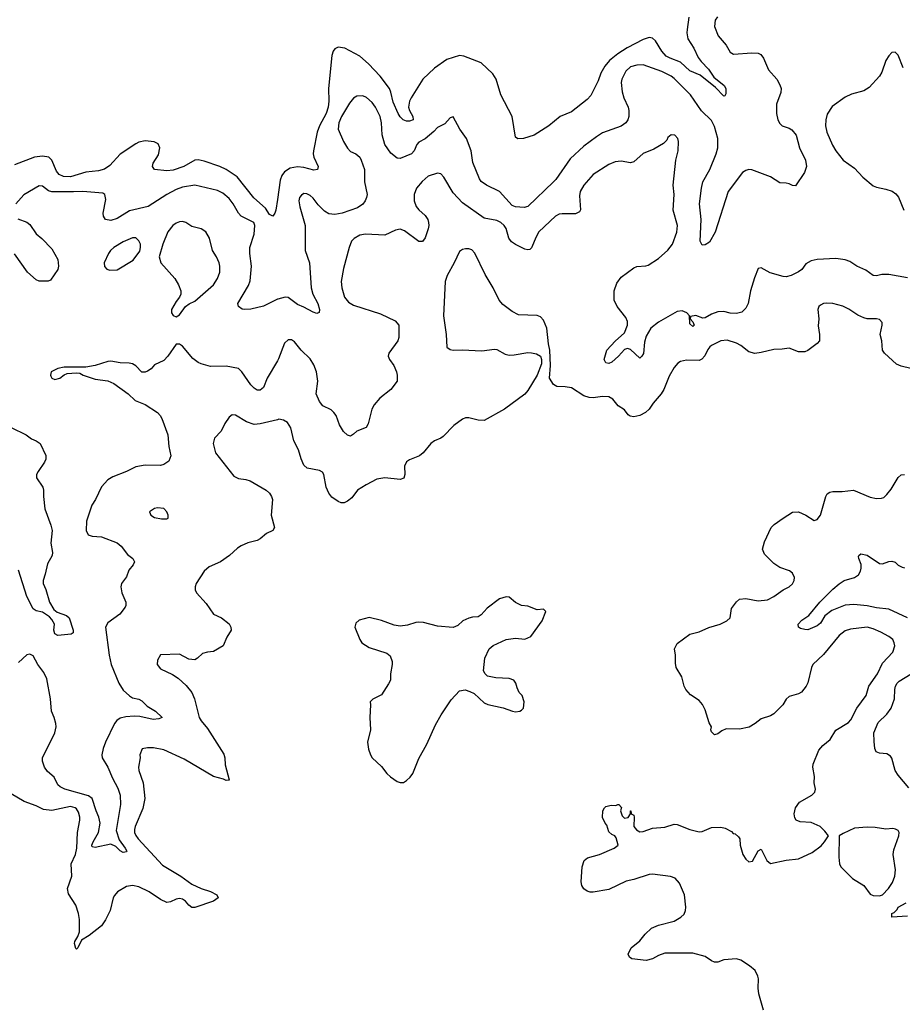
# Model space of a CAD drawing. Header units: inches. Extents: x 2134017 to 2292458, y 756222 to 916513.
# Tile 340 of 387: x 2248344 to 2254016, y 873007 to 879333. Entities that reach past the tile are written whole.
import ezdxf

# ---------------------------------------------------------------- set-up
doc = ezdxf.new("R2010")
doc.units = ezdxf.units.IN
doc.header["$MEASUREMENT"] = 0
doc.layers.add('C2847', color=7, linetype='Continuous')
doc.layers.add('C2857', color=7, linetype='Continuous')

msp = doc.modelspace()

# ---------------------------------------------------------------- linework, layer by layer
at = {"layer": 'C2847', "color": 5}
for points, elevation in [([(2250000, 878177.4), (2249990.6, 878109.4), (2249983.6, 878090), (2249970, 878071.2), (2249950, 878081.7), (2249922.7, 878122.7), (2249848.6, 878188.6), (2249742.5, 878322.5), (2249671.2, 878371.2), (2249630, 878389.9), (2249530, 878424.6), (2249490, 878432.9), (2249470, 878429.7), (2249398, 878390), (2249330, 878366.2), (2249290, 878362.7), (2249209.7, 878369.7), (2249197.6, 878390), (2249202.6, 878410), (2249236.3, 878463.7), (2249245.7, 878510), (2249234.2, 878534.2), (2249207.9, 878547.9), (2249150, 878554.2), (2249110, 878545.6), (2249090, 878535.6), (2248990, 878468.7), (2248923, 878397), (2248890, 878373.5), (2248850, 878361.1), (2248770, 878353.5), (2248670, 878322.6), (2248625.1, 878325.1), (2248597.9, 878337.9), (2248580.4, 878360.4), (2248551.5, 878430), (2248530.3, 878450.3), (2248490, 878456.2), (2248439.1, 878450), (2248310, 878399.8)], 220), ([(2250000, 877536.5), (2249910, 877492), (2249830, 877472.3), (2249786, 877470), (2249773.2, 877473.2), (2249749.3, 877489.3), (2249746, 877510), (2249814.2, 877625.8), (2249824.4, 877655.6), (2249833.2, 877750), (2249822.9, 877830), (2249822.6, 877870), (2249850, 877954), (2249856.2, 878010), (2249849.7, 878030), (2249768.2, 878070), (2249749.7, 878090), (2249715, 878150), (2249690, 878183.5), (2249650, 878217.2), (2249614.9, 878234.9), (2249470, 878269.8), (2249390, 878256.3), (2249350, 878241.5), (2249290.3, 878210), (2249170, 878133.6), (2249050, 878103.7), (2248970, 878055.3), (2248930, 878042.3), (2248896, 878050), (2248882.6, 878070), (2248880.9, 878090), (2248897.8, 878177.8), (2248891.5, 878210), (2248877.4, 878217.4), (2248750, 878229.8), (2248690, 878225.8), (2248550, 878227.1), (2248530, 878233.5), (2248490, 878263.6), (2248470, 878265.6), (2248370, 878206.9), (2248318.5, 878150)], 240), ([(2248332.3, 878052.3), (2248390, 878031.8), (2248410, 878017.1), (2248450, 877958), (2248487.1, 877927.1), (2248550, 877861), (2248590, 877792), (2248593.4, 877750), (2248590, 877728), (2248541, 877659), (2248526.4, 877653.6), (2248470, 877652.7), (2248450, 877660.9), (2248394, 877710), (2248310, 877829.3)], 240), ([(2250000, 877141.6), (2249933.7, 877030), (2249911, 876969), (2249890, 876953.3), (2249870, 876953.3), (2249850, 876966), (2249830, 876987.6), (2249771.4, 877071.4), (2249750, 877091.1), (2249670, 877106), (2249570, 877104.8), (2249510, 877122.4), (2249490, 877130.9), (2249457, 877157), (2249390, 877235.3), (2249370, 877248.7), (2249350, 877248.7), (2249296, 877170), (2249270, 877144), (2249210, 877115.3), (2249190, 877088.7), (2249166.4, 877073.6), (2249150, 877069), (2249130, 877069), (2249090, 877109), (2249070, 877121.2), (2249046.6, 877126.6), (2248990, 877127.3), (2248930, 877138), (2248910, 877136.9), (2248828.6, 877111.4), (2248770, 877099.3), (2248630, 877099.3), (2248590, 877092), (2248546.8, 877070), (2248541, 877050), (2248543.5, 877043.5), (2248551.3, 877030), (2248570, 877020.7), (2248602, 877030), (2248630, 877050.8), (2248650, 877058.8), (2248710, 877064.7), (2248730, 877062), (2248752, 877050), (2248830, 877023.8), (2248910, 877012.2), (2248950, 876995.8), (2249041, 876930), (2249086.2, 876886.2), (2249150, 876860.4), (2249230, 876808.5), (2249247, 876790), (2249257.4, 876770), (2249295.1, 876664.9), (2249302, 876590), (2249314.4, 876530), (2249303.4, 876496.6), (2249270, 876474), (2249250, 876468), (2249150, 876469.7), (2249090, 876459.7), (2249029.5, 876429.5), (2248943.4, 876396.6), (2248910, 876375.6), (2248869.2, 876330.8), (2248830.2, 876249.8), (2248806.8, 876213.2), (2248772.8, 876110), (2248771.5, 876051.5), (2248783.9, 876023.9), (2248810, 876014.6), (2248870, 876010.2), (2248971, 875971), (2248995.3, 875950), (2249036.9, 875896.9), (2249070.5, 875870), (2249081.6, 875850), (2249072.4, 875830), (2249044.9, 875795.1), (2249030, 875753.2), (2248999.3, 875710), (2248993.7, 875690), (2249000.9, 875650), (2249026.9, 875590), (2249027.2, 875570), (2249022.1, 875557.9), (2248986.6, 875513.4), (2248910, 875456.8), (2248896.5, 875430), (2248919.8, 875250), (2248932.9, 875190), (2248981.9, 875070), (2249010, 875025.4), (2249049.2, 874989.2), (2249070, 874976), (2249110, 874967.5), (2249130, 874957.1), (2249163.2, 874923.2), (2249216.5, 874890), (2249260.5, 874850), (2249239.2, 874840.8), (2249202.6, 874837.4), (2249116.1, 874856.1), (2249078.8, 874858.8), (2249025.7, 874854.3), (2248990, 874844.2), (2248968.9, 874831.1), (2248954.3, 874810), (2248895.4, 874690), (2248881.3, 874650), (2248872.9, 874610), (2248873.8, 874590), (2248911.4, 874531.4), (2248940, 874460), (2248975.8, 874395.8), (2248990, 874350.7), (2248991.9, 874290), (2248964.2, 874124.2), (2248984, 874064), (2249022.4, 874010), (2249032.2, 873990), (2249030, 873986), (2249010, 873981.8), (2248990, 873993.5), (2248961.1, 874021.1), (2248930, 874036.7), (2248830, 874015.1), (2248810, 874019.3), (2248807.9, 874030), (2248815.7, 874050), (2248849.8, 874110), (2248862, 874170), (2248853.7, 874210), (2248835.6, 874250), (2248810.7, 874330), (2248786.7, 874346.7), (2248633.3, 874390), (2248603.6, 874403.6), (2248590, 874417.4), (2248566.3, 874466.4), (2248522.5, 874502.5), (2248504.5, 874530), (2248489.8, 874570), (2248491.1, 874590), (2248569.8, 874750), (2248578.4, 874790), (2248577.1, 874810), (2248566.3, 874850), (2248549.2, 874890), (2248542.2, 874970), (2248517.4, 875097.4), (2248498.1, 875138.1), (2248460.2, 875190), (2248430, 875244.7), (2248410, 875255.4), (2248390, 875251.1), (2248337.4, 875202.6)], 260), ([(2250000, 876762.9), (2249890, 876735.4), (2249850, 876731.1), (2249802, 876750), (2249730, 876792.7), (2249710, 876793.2), (2249690, 876779), (2249662.3, 876737.7), (2249638, 876690), (2249595.3, 876644.8), (2249587.6, 876610), (2249603.2, 876550), (2249720.4, 876400.4), (2249750, 876384.5), (2249798.3, 876378.3), (2249825.5, 876370), (2249927.3, 876310), (2249950.5, 876290), (2249963, 876270), (2249968.2, 876250), (2249959.6, 876150), (2249981.6, 876070), (2249970.8, 876050), (2249930, 876031.8), (2249890, 875998.4), (2249870, 875987.3), (2249810, 875971.5), (2249767.4, 875952.6), (2249743.2, 875936.8), (2249693, 875890), (2249634, 875850), (2249561.8, 875818.2), (2249530.5, 875790), (2249478.8, 875710), (2249470.8, 875690), (2249470.8, 875670), (2249480.7, 875650), (2249542.6, 875582.6), (2249590, 875514), (2249641, 875490), (2249690.4, 875450.3), (2249702, 875430), (2249704, 875410), (2249674.6, 875365.4), (2249650.8, 875310), (2249590, 875272.7), (2249550, 875269.3), (2249519.1, 875260.9), (2249486.8, 875230), (2249470, 875220.7), (2249430, 875223.6), (2249370, 875255.4), (2249250, 875253.2), (2249230, 875218), (2249227.7, 875190), (2249250, 875163), (2249326.6, 875126.6), (2249362, 875102), (2249414.7, 875054.7), (2249450.3, 875010), (2249468.1, 874970), (2249498.5, 874850), (2249510, 874828.7), (2249550, 874778.7), (2249655, 874615), (2249662.3, 874590), (2249664.6, 874544.6), (2249690.8, 874449.2), (2249690, 874446), (2249670, 874444), (2249652.9, 874452.9), (2249590, 874469.7), (2249401.9, 874581.9), (2249270, 874641.7), (2249204.4, 874655.6), (2249164.9, 874655.1), (2249131, 874649), (2249116, 874610), (2249117.3, 874590), (2249108.5, 874530), (2249110.3, 874510), (2249136.5, 874430), (2249149.2, 874329.2), (2249134.8, 874265.2), (2249086.7, 874150), (2249082.4, 874130), (2249082.9, 874110), (2249090, 874090.5), (2249105, 874070), (2249261.3, 873901.3), (2249380.3, 873830), (2249450, 873778), (2249510, 873750.2), (2249570.8, 873730.8), (2249610.8, 873710), (2249619.1, 873690), (2249590, 873669.8), (2249470, 873628), (2249450, 873629.6), (2249430, 873644.2), (2249410, 873669.6), (2249390, 873683), (2249370, 873686.3), (2249350, 873683), (2249313.7, 873666.3), (2249290, 873661.7), (2249250, 873679.3), (2249175.1, 873730), (2249110, 873761.7), (2249070, 873771.1), (2249030, 873764.7), (2248973.4, 873730), (2248953.8, 873706.2), (2248945.7, 873690), (2248924.9, 873610), (2248894.9, 873550), (2248869.2, 873510.8), (2248790.8, 873449.2), (2248741.1, 873418.9), (2248717.6, 873370), (2248710, 873360.7), (2248704.4, 873364.4), (2248697.2, 873397.2), (2248699.1, 873410), (2248717.8, 873442.2), (2248728.1, 873471.9), (2248729, 873551), (2248722.1, 873590), (2248703.9, 873643.9), (2248657.5, 873717.5), (2248652, 873750), (2248678.7, 873830), (2248675.9, 873910), (2248702, 873970), (2248711.9, 874010), (2248715.5, 874110), (2248729.9, 874190), (2248730.5, 874210), (2248721.9, 874241.9), (2248710, 874262.4), (2248700.4, 874270), (2248670, 874278.7), (2248550, 874252.8), (2248498, 874258), (2248450, 874281.3), (2248373.2, 874310), (2248290, 874358.4)], 280), ([(2248290, 876713.4), (2248386.2, 876666.2), (2248419.3, 876639.3), (2248450, 876627.3), (2248474.8, 876610), (2248512.4, 876532.4), (2248512.2, 876510), (2248503.8, 876490), (2248462, 876430), (2248452.2, 876410), (2248452.4, 876390), (2248493, 876330), (2248498, 876310), (2248496.3, 876270), (2248505.3, 876190), (2248545.1, 876085.1), (2248553.2, 876050), (2248543.9, 875970), (2248554.3, 875910), (2248553.4, 875890), (2248522.3, 875837.7), (2248508.8, 875770), (2248494.9, 875730), (2248494.4, 875710), (2248511.5, 875671.5), (2248534.7, 875590), (2248563.5, 875543.5), (2248585.7, 875525.7), (2248645.5, 875505.5), (2248663, 875490), (2248687.7, 875410), (2248686.8, 875393.2), (2248675.9, 875384.1), (2248590, 875376), (2248570, 875387.3), (2248563.6, 875410), (2248567.6, 875450), (2248550, 875479.5), (2248535.6, 875495.6), (2248490, 875525.6), (2248450, 875534.8), (2248430, 875548.3), (2248390, 875626.2), (2248336.7, 875796.7)], 240)]:
    msp.add_lwpolyline(points, dxfattribs=dict(at, elevation=elevation))
for points, elevation in [([(2249390, 878036), (2249370, 878034.5), (2249350, 878025.7), (2249328.7, 878010), (2249295.6, 877970), (2249263.1, 877890), (2249240.7, 877810), (2249250.7, 877770), (2249340.7, 877670), (2249364, 877630), (2249378.8, 877590), (2249378.8, 877570), (2249370.8, 877549.2), (2249350, 877522), (2249320.7, 877470), (2249320.7, 877450), (2249330, 877431.3), (2249350, 877424.7), (2249370, 877436), (2249409.3, 877490.7), (2249432.3, 877507.7), (2249470, 877524.9), (2249590, 877628.5), (2249615.8, 877670), (2249631, 877711), (2249631, 877750), (2249625.4, 877770), (2249608.4, 877808.5), (2249582.9, 877850), (2249564.7, 877930), (2249540.5, 877970), (2249510, 877989.7), (2249450, 878005.1), (2249410.7, 878030.7)], 260), ([(2249070, 877932.3), (2249010, 877904.8), (2248950, 877869.7), (2248927.4, 877850), (2248914.6, 877830), (2248886.7, 877770), (2248890, 877746.8), (2248904, 877730), (2248923.6, 877723.6), (2248970, 877726.5), (2249073, 877787), (2249115.1, 877844.9), (2249121.3, 877870), (2249119.7, 877890), (2249110, 877912), (2249090.8, 877930.8)], 260), ([(2249230, 876196.2), (2249210, 876191.8), (2249178.8, 876170), (2249186, 876150), (2249210, 876134), (2249255.1, 876124.9), (2249290, 876126), (2249298, 876130), (2249297.2, 876150), (2249289.2, 876170), (2249270, 876191.6)], 280)]:
    msp.add_lwpolyline(points, close=True, dxfattribs=dict(at, elevation=elevation))
at = {"layer": 'C2857', "color": 5}
for points, elevation in [([(2252828.5, 879351.5), (2252813.4, 879330), (2252808.8, 879290), (2252833.1, 879230), (2252884.4, 879170), (2252910, 879124), (2252931.9, 879111.9), (2253050, 879120.2), (2253090, 879118), (2253107.3, 879110), (2253124.9, 879084.9), (2253157.1, 879010), (2253210.4, 878950), (2253230, 878914.8), (2253237, 878890), (2253235.1, 878864.9), (2253208.4, 878790), (2253206.7, 878730), (2253215.3, 878690), (2253230, 878664.9), (2253244.9, 878650), (2253290, 878635.6), (2253305.9, 878625.9), (2253334.3, 878590), (2253356, 878510), (2253393.1, 878430), (2253399.6, 878390), (2253387.9, 878350), (2253330, 878266), (2253310, 878266.6), (2253290, 878278), (2253270, 878282.7), (2253230, 878283.7), (2253170, 878322.4), (2253050, 878367.8), (2253030, 878369.6), (2253010, 878364.2), (2252990, 878351.5), (2252896.3, 878230), (2252812.8, 877967.2), (2252776.1, 877903.9), (2252750, 877887.3), (2252730, 877884.5), (2252717.7, 877910), (2252724.4, 878050), (2252712, 878150), (2252725, 878250), (2252735, 878290), (2252778.4, 878370), (2252820.7, 878470), (2252831.2, 878508.8), (2252830.9, 878570), (2252810, 878645.6), (2252790, 878686), (2252726.5, 878746.5), (2252654.4, 878850), (2252550, 878955), (2252530, 878970.6), (2252470, 879000.6), (2252350, 879042.9), (2252310, 879041.5), (2252270, 879029.8), (2252238.8, 879001.2), (2252213.2, 878950), (2252208.5, 878928.5), (2252216.5, 878870), (2252226.4, 878830), (2252254.2, 878770), (2252258.8, 878750), (2252258, 878710), (2252252.6, 878690), (2252239.5, 878670), (2252210, 878648.4), (2252090, 878605.1), (2252050, 878580.9), (2251970, 878521.2), (2251880.9, 878439.1), (2251790, 878307.1), (2251774, 878290), (2251610, 878133.3), (2251585.4, 878125.4), (2251530.4, 878129.6), (2251510, 878139.7), (2251428.5, 878228.5), (2251343.6, 878270), (2251310, 878292.8), (2251298.2, 878310), (2251256.1, 878416.1), (2251246.2, 878490), (2251215.4, 878570), (2251173.6, 878630), (2251130, 878709), (2251110, 878701.2), (2251076.1, 878663.9), (2251030, 878640.3), (2251006.1, 878613.9), (2250950, 878567.6), (2250910, 878545.1), (2250896, 878530), (2250878.3, 878490), (2250862.4, 878470), (2250790, 878442), (2250770, 878443.5), (2250730, 878475.4), (2250690.5, 878530.5), (2250673.9, 878593.9), (2250669.8, 878670.2), (2250661.5, 878710), (2250631.7, 878770), (2250610, 878800.5), (2250573.7, 878833.7), (2250550, 878843.5), (2250510, 878840.4), (2250490, 878828.5), (2250462.8, 878797.2), (2250413.1, 878710), (2250395.4, 878670), (2250390.2, 878630), (2250425.3, 878550), (2250450, 878507.7), (2250470, 878486), (2250504.7, 878470), (2250530, 878450.6), (2250539.1, 878430), (2250559.1, 878370), (2250559.3, 878290), (2250576.5, 878210), (2250573.7, 878190), (2250564.2, 878170), (2250550, 878147.6), (2250515.8, 878124.2), (2250417.1, 878090), (2250370, 878080.2), (2250330, 878086), (2250301.9, 878101.9), (2250262.6, 878142.6), (2250230, 878186), (2250210, 878204.2), (2250190, 878214.3), (2250170, 878215.8), (2250154.1, 878205.9), (2250142, 878190), (2250138, 878170), (2250143.6, 878130), (2250179, 878010), (2250179.7, 877850), (2250206.5, 877770), (2250218, 877610), (2250227.8, 877570), (2250259.5, 877510), (2250270.2, 877470), (2250268.3, 877451.7), (2250254.4, 877445.6), (2250230, 877453.3), (2250170, 877486.6), (2250130, 877502), (2250070, 877547.6), (2250050, 877549.6), (2250002.3, 877537.7), (2250000, 877536.5)], 240), ([(2252644, 879350), (2252632.7, 879270), (2252631.5, 879248.5), (2252638, 879210), (2252676.2, 879150), (2252705.1, 879090), (2252724, 879064), (2252770, 879014.4), (2252804, 878964), (2252871.7, 878910), (2252881.7, 878890), (2252882.8, 878857.2), (2252876.3, 878843.7), (2252870, 878841.2), (2252816.2, 878896.2), (2252717.2, 878977.2), (2252650, 879005.2), (2252590, 879059), (2252524.8, 879084.8), (2252499.4, 879099.4), (2252470.9, 879130), (2252430, 879196.8), (2252410, 879214.2), (2252390, 879218.7), (2252350, 879205.3), (2252247.4, 879152.6), (2252187.2, 879112.8), (2252134.8, 879070), (2252105.1, 879034.9), (2252078.5, 878990), (2252060.7, 878939.3), (2252014.1, 878845.9), (2251990, 878820.9), (2251890, 878741.3), (2251818, 878710), (2251744.9, 878650), (2251650, 878591.6), (2251582, 878570), (2251546.3, 878566.3), (2251530, 878578), (2251508.7, 878710), (2251435.8, 878850), (2251406, 878950), (2251385.3, 878985.3), (2251310, 879055.1), (2251198.7, 879098.7), (2251170, 879102.8), (2251090, 879076.6), (2251010, 879021.7), (2250935.7, 878950), (2250859.6, 878830), (2250849.4, 878809.4), (2250843, 878770), (2250848.5, 878748.5), (2250870.2, 878710), (2250872.2, 878690), (2250850, 878680.3), (2250830, 878681.6), (2250808.5, 878690), (2250790, 878708.5), (2250777, 878730), (2250743.3, 878803.3), (2250730, 878868), (2250719.9, 878890), (2250660.2, 878970), (2250585.7, 879050), (2250530, 879098.5), (2250433, 879150), (2250390, 879156.2), (2250370, 879145.3), (2250359.4, 879130), (2250350, 879102.7), (2250329, 878890), (2250331.7, 878810), (2250327.2, 878770), (2250313.1, 878730), (2250271.1, 878650), (2250256.1, 878610), (2250232.4, 878490), (2250230.2, 878470), (2250234.7, 878450), (2250261.5, 878390), (2250258, 878370), (2250233.3, 878366.7), (2250170, 878384.1), (2250130, 878387.8), (2250081.5, 878378.5), (2250044.8, 878355.2), (2250028, 878332), (2250017.3, 878302.7), (2250000, 878177.4)], 220), ([(2254022.5, 879022.5), (2253990, 879104), (2253970, 879125.2), (2253950, 879122.7), (2253930, 879101.2), (2253910.7, 879070), (2253884.9, 878995.1), (2253870.6, 878970), (2253803.4, 878896.6), (2253770, 878876), (2253690, 878855.1), (2253650, 878834), (2253566, 878774), (2253533.6, 878726.4), (2253524.5, 878690), (2253522.6, 878650), (2253531, 878611), (2253566.6, 878526.6), (2253589.5, 878489.5), (2253636.1, 878430), (2253710, 878379.1), (2253761.8, 878321.8), (2253830, 878265.5), (2253850, 878255.8), (2253910, 878244.6), (2253950.2, 878230.2), (2253973.9, 878213.9), (2253992.6, 878192.6), (2254026.4, 878110)], 260), ([(2254050, 877675.3), (2253930, 877695.6), (2253884.9, 877695.1), (2253850, 877687.3), (2253830, 877689.6), (2253782.8, 877722.8), (2253724, 877750), (2253678.5, 877778.5), (2253649.7, 877789.7), (2253590, 877799.1), (2253470, 877792.1), (2253430, 877783.5), (2253395.3, 877764.7), (2253370, 877727.3), (2253350, 877713.6), (2253302.8, 877690), (2253270, 877681.1), (2253250, 877682.3), (2253167.1, 877707.1), (2253110, 877739), (2253090, 877734), (2253066, 877674), (2253040.3, 877590), (2253025.5, 877510), (2253010, 877479), (2252985.8, 877454.2), (2252950, 877445.1), (2252910, 877447.7), (2252870, 877457.3), (2252830, 877455.6), (2252790, 877441.8), (2252750, 877416.3), (2252734.2, 877414.2), (2252690, 877432.8), (2252654, 877426), (2252652, 877410), (2252670, 877392), (2252678, 877370), (2252670, 877362), (2252650, 877378), (2252649.3, 877430), (2252632.3, 877450), (2252602.2, 877462.3), (2252570, 877458.7), (2252450, 877389.8), (2252400.9, 877350), (2252370, 877299.5), (2252359.6, 877260.3), (2252352, 877188), (2252342.6, 877170), (2252330, 877158.3), (2252270, 877214.7), (2252250, 877219.7), (2252230, 877213.7), (2252191.6, 877170), (2252150, 877132.8), (2252130, 877123), (2252110, 877127.6), (2252100.5, 877150), (2252117.7, 877210), (2252170, 877267.9), (2252230, 877321.7), (2252249.8, 877370), (2252250, 877393.2), (2252240.4, 877420.4), (2252183.1, 877490), (2252164.7, 877530), (2252164.5, 877590), (2252180.7, 877639.3), (2252210, 877679.6), (2252290, 877738.2), (2252310, 877747.1), (2252368.6, 877751.4), (2252383.6, 877756.4), (2252450, 877798.9), (2252510, 877853.1), (2252540.4, 877890), (2252567.6, 877967.6), (2252571, 878010), (2252543.9, 878110), (2252550.8, 878210), (2252543.5, 878270), (2252560.7, 878430), (2252576, 878490), (2252579, 878550), (2252573.2, 878570), (2252554, 878590), (2252530, 878594), (2252510, 878575.3), (2252502, 878558), (2252482.5, 878537.5), (2252419.9, 878500.1), (2252350, 878473), (2252290, 878419.6), (2252270, 878413.3), (2252210, 878423.1), (2252170, 878418.7), (2252130, 878402.7), (2252030, 878337.4), (2251970.3, 878270), (2251946.5, 878230), (2251941.5, 878201.5), (2251948.1, 878111.9), (2251941.1, 878098.9), (2251915.6, 878084.4), (2251830, 878086.2), (2251810, 878082.3), (2251786.4, 878070), (2251680.8, 877970), (2251662.5, 877937.5), (2251633.3, 877866.7), (2251622.8, 877857.2), (2251610, 877853.6), (2251590, 877858.9), (2251530, 877887.7), (2251504.8, 877904.8), (2251487.9, 877930), (2251470, 877991.2), (2251458.4, 878010), (2251436.9, 878030), (2251410, 878042), (2251330, 878057.6), (2251190, 878155.4), (2251130, 878220.5), (2251070, 878322), (2251050, 878342.9), (2251030, 878346.3), (2250970, 878326.6), (2250930, 878294), (2250893.8, 878250), (2250880.2, 878210), (2250880.2, 878170), (2250892.3, 878132.3), (2250910, 878110.4), (2250950, 878075.5), (2250966.4, 878050), (2250972.2, 878030), (2250973.7, 878010), (2250968.5, 877990), (2250949, 877931), (2250932.3, 877907.7), (2250910, 877908.2), (2250817.1, 877977.1), (2250790, 877987), (2250758.5, 877981.5), (2250690, 877948.6), (2250565.4, 877954.6), (2250530, 877948.5), (2250493, 877927), (2250477, 877910), (2250461.7, 877870), (2250425.1, 877734.9), (2250410.3, 877650.3), (2250413.8, 877610), (2250431.6, 877550), (2250457.7, 877517.7), (2250490, 877498.2), (2250663.7, 877443.7), (2250757.4, 877397.4), (2250780.5, 877370), (2250781.3, 877290), (2250774, 877270), (2250716.3, 877190), (2250713, 877170), (2250720.5, 877150), (2250748, 877110), (2250765.5, 877070), (2250770.9, 877049.1), (2250770.8, 877010), (2250730, 876956), (2250658.9, 876901.1), (2250621.2, 876858.8), (2250606.4, 876830), (2250582.9, 876737.1), (2250570, 876712.7), (2250511, 876690), (2250490, 876669), (2250470, 876657.2), (2250450, 876662.7), (2250426, 876686), (2250399.5, 876730), (2250377, 876790), (2250363.7, 876810), (2250345.4, 876825.4), (2250291.3, 876851.3), (2250270, 876879.3), (2250249.8, 876929.8), (2250259.8, 877010), (2250250.7, 877070), (2250234.3, 877114.3), (2250210, 877154), (2250154, 877210), (2250110, 877262.4), (2250090, 877275.8), (2250070, 877275.8), (2250045.1, 877254.9), (2250006.9, 877153.1), (2250000, 877141.6)], 260), ([(2254070, 877091.6), (2254010, 877106), (2253979.5, 877119.5), (2253902.7, 877190), (2253889.5, 877210), (2253885.1, 877270), (2253874.3, 877310), (2253887, 877370), (2253886.6, 877386.6), (2253870, 877406), (2253851.3, 877411.3), (2253790, 877411.3), (2253770, 877416.3), (2253730, 877434.7), (2253673.2, 877473.2), (2253633.1, 877493.1), (2253570, 877508.5), (2253527.6, 877512.4), (2253510, 877509.6), (2253490, 877499.5), (2253480.5, 877490), (2253472.7, 877470), (2253478.9, 877410), (2253474.7, 877365.3), (2253483.7, 877310), (2253483.8, 877270), (2253470, 877252.3), (2253410, 877206.6), (2253390, 877198.4), (2253350, 877199.6), (2253290, 877222.9), (2253244.9, 877215.1), (2253190, 877214), (2253110, 877193.5), (2253068.8, 877188.8), (2253030, 877199.1), (2252978.8, 877238.8), (2252950, 877253.7), (2252890, 877273.3), (2252850, 877269.5), (2252790, 877239.6), (2252779.3, 877230), (2252766.5, 877213.5), (2252747.8, 877172.2), (2252728.9, 877151.1), (2252710, 877144.2), (2252630, 877146.3), (2252590, 877136.3), (2252574.5, 877125.5), (2252550, 877098.4), (2252517, 877043), (2252482.8, 876957.2), (2252467.4, 876930), (2252414.4, 876870), (2252389.1, 876830.9), (2252364.9, 876810), (2252330, 876789.7), (2252290, 876782), (2252266.5, 876786.5), (2252254.5, 876794.5), (2252230, 876825.2), (2252190, 876852.7), (2252155.2, 876895.2), (2252130, 876909.6), (2252090, 876912.3), (2252030, 876903.5), (2252004.4, 876904.4), (2251970, 876915.1), (2251890, 876966.6), (2251850, 876974.5), (2251795.5, 876975.5), (2251774, 876990), (2251749.5, 877030), (2251755.1, 877110), (2251752, 877210), (2251742.9, 877250), (2251731.3, 877350), (2251710, 877402), (2251690, 877424), (2251670, 877432.7), (2251550, 877437.6), (2251510, 877457.6), (2251450, 877502.9), (2251424.7, 877530), (2251386.2, 877610), (2251335.9, 877695.9), (2251270, 877832.3), (2251250, 877854), (2251230, 877860.5), (2251210, 877859.7), (2251190, 877856.3), (2251170, 877843.7), (2251135.8, 877770), (2251090.2, 877690), (2251077.7, 877650), (2251066.7, 877430), (2251085.7, 877310), (2251088.5, 877228.5), (2251110, 877213), (2251130, 877208.7), (2251188.4, 877211.5), (2251314.5, 877205.5), (2251396.2, 877216.2), (2251410, 877214), (2251464.4, 877184.4), (2251490, 877178.4), (2251521, 877179), (2251610, 877194.9), (2251632.8, 877192.8), (2251665.2, 877185.2), (2251690, 877170.8), (2251697.3, 877150), (2251697.5, 877122.5), (2251670.4, 877050), (2251610.6, 876950), (2251590, 876926.6), (2251460.7, 876830), (2251330, 876757), (2251290, 876760.5), (2251230, 876774), (2251210, 876774), (2251190, 876767.3), (2251134.1, 876725.9), (2251065.1, 876654.9), (2251050, 876643.7), (2251010, 876626.6), (2250987.3, 876610), (2250937.1, 876550), (2250913.4, 876530), (2250850, 876505.1), (2250830, 876492.3), (2250816, 876464), (2250818.9, 876410), (2250812.3, 876387.7), (2250790, 876378.5), (2250690.2, 876389.8), (2250639.3, 876380.7), (2250570, 876344.8), (2250515.3, 876310), (2250478.1, 876261.9), (2250450, 876238.5), (2250430, 876228.5), (2250410, 876228.7), (2250390, 876238.2), (2250350, 876266), (2250329.9, 876289.9), (2250313.6, 876330), (2250298.5, 876410), (2250290, 876425.1), (2250270, 876435.8), (2250192.5, 876452.5), (2250169.7, 876470), (2250152, 876512), (2250136.3, 876570), (2250106.2, 876626.2), (2250086.3, 876710), (2250064.2, 876744.2), (2250038.9, 876758.9), (2250010, 876765.4), (2250000, 876762.9)], 280), ([(2253124.8, 872970), (2253093.8, 873073.8), (2253089.8, 873110), (2253091.8, 873170), (2253087.4, 873187.4), (2253070, 873223.7), (2253034.9, 873254.9), (2252979, 873290), (2252950, 873298), (2252870, 873292.3), (2252830, 873278), (2252810, 873277), (2252790, 873285.1), (2252750, 873313), (2252670, 873336.2), (2252490, 873335.1), (2252450, 873320.9), (2252410, 873298.4), (2252370, 873287.6), (2252279, 873299), (2252262, 873310), (2252255.3, 873330), (2252273.2, 873370), (2252330, 873414), (2252363.5, 873456.5), (2252404.4, 873495.6), (2252450, 873515.5), (2252550, 873542), (2252593.1, 873566.9), (2252613.3, 873586.7), (2252622.9, 873610), (2252624.2, 873630), (2252616.4, 873710), (2252584.2, 873784.2), (2252556.3, 873816.3), (2252527.6, 873827.6), (2252410, 873842.7), (2252390, 873841), (2252290, 873807.8), (2252242.4, 873797.6), (2252130, 873743.5), (2252030, 873727.8), (2252010, 873727.8), (2251990, 873734), (2251970, 873749.5), (2251957.6, 873770), (2251953.3, 873793.3), (2251959.8, 873890), (2251971.5, 873930), (2251992.1, 873947.9), (2252070, 873970.3), (2252165.2, 874010), (2252189.2, 874030), (2252176.5, 874076.5), (2252169.1, 874089.1), (2252150, 874098), (2252130, 874115.3), (2252117, 874157), (2252106, 874170), (2252090, 874206), (2252092.7, 874250), (2252102.7, 874270), (2252110, 874277.3), (2252145.4, 874285.4), (2252175.3, 874284.7), (2252188.4, 874291.6), (2252194, 874290), (2252211.6, 874271.6), (2252204.7, 874250), (2252216.9, 874216.9), (2252230, 874202), (2252253.6, 874206.4), (2252268.7, 874230), (2252268.7, 874250), (2252272, 874250), (2252274, 874230), (2252290, 874222), (2252293.4, 874210), (2252291, 874150), (2252307.1, 874127.1), (2252330, 874116), (2252350, 874116.3), (2252410, 874137.6), (2252490, 874145.3), (2252550, 874163.8), (2252570, 874163), (2252650.4, 874130.4), (2252710, 874115.5), (2252730, 874118), (2252790, 874143), (2252850, 874145.5), (2252877.6, 874137.6), (2252918, 874118), (2252930, 874104.7), (2252942, 874102), (2252963.6, 874083.6), (2252971.3, 874070), (2252974.8, 874030), (2252992.2, 873970), (2253010, 873939.1), (2253030, 873921.6), (2253053.1, 873926.9), (2253090, 873993.4), (2253110, 874003), (2253145.3, 873930), (2253170, 873912.4), (2253270, 873934), (2253350, 873941.6), (2253437.7, 873982.3), (2253494.1, 874025.9), (2253517, 874050), (2253542, 874090), (2253519.4, 874119.4), (2253488.4, 874148.5), (2253430, 874174.3), (2253360.1, 874180.1), (2253334, 874190), (2253325.6, 874205.6), (2253322, 874230), (2253329.6, 874270), (2253354.9, 874305.1), (2253434, 874350), (2253453.2, 874370), (2253459.3, 874390), (2253449.5, 874429.5), (2253451.6, 874470), (2253441.6, 874530), (2253444.2, 874550), (2253480.1, 874639.9), (2253504.5, 874670), (2253552.4, 874707.6), (2253590, 874768), (2253670, 874818.4), (2253684.4, 874835.6), (2253723.1, 874910), (2253783.5, 874990), (2253802, 875050), (2253857.1, 875130), (2253890, 875197.6), (2253955.3, 875270), (2253967.2, 875310), (2253964.6, 875330), (2253955, 875350), (2253930.4, 875370.4), (2253877.9, 875397.9), (2253830, 875419.2), (2253790, 875430.6), (2253683.6, 875416.4), (2253650, 875406.4), (2253610, 875376), (2253510, 875254.5), (2253442, 875190), (2253431.8, 875170), (2253408.6, 875071.4), (2253399.1, 875050), (2253368.6, 875011.4), (2253350, 875000.7), (2253290, 874985.1), (2253270, 874966.6), (2253248.5, 874930), (2253190, 874873.3), (2253170, 874859.5), (2253110, 874842), (2253071.3, 874810), (2253032.2, 874787.8), (2252970, 874774.7), (2252883.6, 874776.4), (2252856.3, 874763.7), (2252830, 874743.7), (2252810, 874737.2), (2252790, 874758), (2252786.6, 874770), (2252789.5, 874790), (2252774.2, 874814.2), (2252750, 874898.4), (2252733.1, 874933.1), (2252710, 874958.9), (2252656, 874996), (2252625.1, 875030), (2252613.6, 875050), (2252599.6, 875110), (2252563.7, 875170), (2252558.9, 875198.9), (2252559.5, 875250), (2252552.3, 875290), (2252570, 875326), (2252650, 875384.9), (2252710, 875400.5), (2252772.1, 875427.9), (2252845.2, 875450), (2252889.2, 875470), (2252909.5, 875490.5), (2252919.6, 875550), (2252950, 875592.2), (2252970, 875610.4), (2253010, 875613.1), (2253090, 875598.7), (2253150, 875604.9), (2253190, 875626), (2253249.8, 875670.2), (2253289.2, 875690), (2253310, 875708), (2253322, 875730), (2253323.7, 875750), (2253310, 875777.2), (2253291.4, 875791.4), (2253230, 875813), (2253190, 875838), (2253130, 875899.5), (2253117.4, 875930), (2253130, 875978.8), (2253172.7, 876070), (2253193.2, 876090), (2253250, 876130.6), (2253310, 876167.7), (2253350, 876170.4), (2253396, 876150), (2253450, 876114.8), (2253470, 876121), (2253489.6, 876150.3), (2253524.4, 876270), (2253534.1, 876285.9), (2253550, 876298), (2253570, 876302.3), (2253630, 876300.9), (2253702, 876310), (2253810, 876264.4), (2253850, 876257.3), (2253882, 876258), (2253896.5, 876263.5), (2253917.7, 876282.3), (2253943.9, 876316.1), (2253989.1, 876390.9), (2254010, 876408.5), (2254030, 876411.8)], 280), ([(2254048.7, 875490), (2253930, 875546.3), (2253850, 875553.3), (2253790, 875566.7), (2253705.2, 875574.8), (2253650, 875570.6), (2253563.4, 875536.6), (2253518.3, 875501.7), (2253490, 875456.4), (2253470, 875438.5), (2253410, 875413.7), (2253390, 875414), (2253362, 875422), (2253349.4, 875430), (2253347.3, 875450), (2253370, 875474), (2253415.9, 875504.1), (2253486.9, 875590), (2253570, 875674.9), (2253610, 875709), (2253642.9, 875730), (2253710, 875749.3), (2253733.8, 875766.2), (2253748, 875790), (2253752.9, 875810), (2253751.9, 875831.9), (2253736.2, 875870), (2253735.5, 875884.5), (2253736, 875890), (2253750, 875900.5), (2253790, 875891.6), (2253870, 875838), (2253890, 875836), (2253930, 875852), (2253950, 875854.4), (2253970, 875848.2), (2253989.2, 875829.2), (2254015.1, 875815.1), (2254031.3, 875811.3)], 260), ([(2254057.8, 874397.8), (2253990, 874479.8), (2253970.8, 874510), (2253948.3, 874588.3), (2253941, 874601), (2253915.8, 874615.8), (2253870, 874620.4), (2253848.9, 874628.9), (2253840.3, 874650), (2253834.5, 874694.5), (2253833.8, 874750), (2253861.8, 874818.2), (2253916.8, 874870), (2253945.2, 874910), (2253965.4, 874970), (2253967.5, 875030), (2253971.7, 875050), (2253982.4, 875070), (2253996.6, 875083.4), (2254072.4, 875130)], 260), ([(2254050, 873572.7), (2253950, 873566), (2253949.2, 873590), (2253963.2, 873596.8), (2253983.6, 873616.4), (2253989.6, 873630), (2254040.2, 873659.8)], 260)]:
    msp.add_lwpolyline(points, dxfattribs=dict(at, elevation=elevation))
for points, elevation in [([(2251470, 875625.2), (2251428.1, 875611.9), (2251348.4, 875551.6), (2251310, 875509), (2251290, 875495.3), (2251254.6, 875494.6), (2251230, 875488.7), (2251192, 875470), (2251159.8, 875440.2), (2251130, 875428.7), (2251030, 875436), (2250938.9, 875458.9), (2250910, 875462), (2250890, 875460.9), (2250836.7, 875443.3), (2250790, 875437), (2250750, 875443.7), (2250670, 875472.7), (2250590, 875492.3), (2250525.8, 875474.2), (2250504.5, 875455.5), (2250498.8, 875430), (2250530.7, 875350), (2250542.8, 875330), (2250590, 875298.4), (2250703.5, 875263.5), (2250725.4, 875245.4), (2250738, 875210), (2250738.8, 875190), (2250727.3, 875130), (2250727.3, 875090), (2250714.2, 875065.8), (2250670, 874996), (2250613, 874967), (2250596, 874950), (2250598.8, 874930), (2250594, 874850), (2250599.5, 874770), (2250578.7, 874690), (2250586, 874646), (2250598, 874610), (2250610.3, 874590.3), (2250670, 874534), (2250703.7, 874490), (2250727.6, 874467.6), (2250770, 874438.7), (2250790, 874432.2), (2250810, 874432.4), (2250830, 874443.8), (2250854.3, 874465.7), (2250870.7, 874489.3), (2250910, 874585.5), (2250960.9, 874679.1), (2251017, 874803), (2251053.5, 874866.5), (2251116.6, 874963.4), (2251170, 875021), (2251206.4, 875026.4), (2251237.3, 875017.3), (2251264, 875004), (2251330, 874942.8), (2251353.4, 874933.4), (2251451.8, 874911.8), (2251512, 874890), (2251530, 874885.5), (2251558, 874890), (2251570, 874896), (2251581.2, 874910), (2251586, 874950), (2251572.7, 874990), (2251554, 875010), (2251540.2, 875040.2), (2251533.2, 875070), (2251519, 875090), (2251490, 875100.9), (2251404.1, 875104.1), (2251350, 875115.3), (2251335.3, 875130), (2251325.2, 875150), (2251332.7, 875230), (2251361.2, 875290), (2251387.2, 875312.8), (2251470, 875351), (2251530, 875359.1), (2251590, 875353.4), (2251629, 875370), (2251702, 875470), (2251726, 875530), (2251710, 875546), (2251670, 875542), (2251610, 875564), (2251570, 875569), (2251530, 875589), (2251490, 875622)], 320), ([(2253790, 874144), (2253710, 874137.6), (2253635.2, 874104.8), (2253611.1, 874088.9), (2253607.8, 873952.2), (2253613.5, 873910), (2253621.6, 873890), (2253695.2, 873815.2), (2253769.2, 873769.2), (2253810, 873714.9), (2253830, 873705.2), (2253870, 873704.1), (2253890, 873711.2), (2253927.1, 873750), (2253952.6, 873790), (2253967.9, 873830), (2253973.2, 873870), (2253957.7, 873970), (2253961.6, 873998.4), (2253993.5, 874090), (2253995.4, 874110), (2253990, 874122.7), (2253973.1, 874133.1), (2253955.6, 874135.6), (2253910, 874132.3), (2253842, 874142)], 280)]:
    msp.add_lwpolyline(points, close=True, dxfattribs=dict(at, elevation=elevation))

doc.saveas('drawing.dxf')
